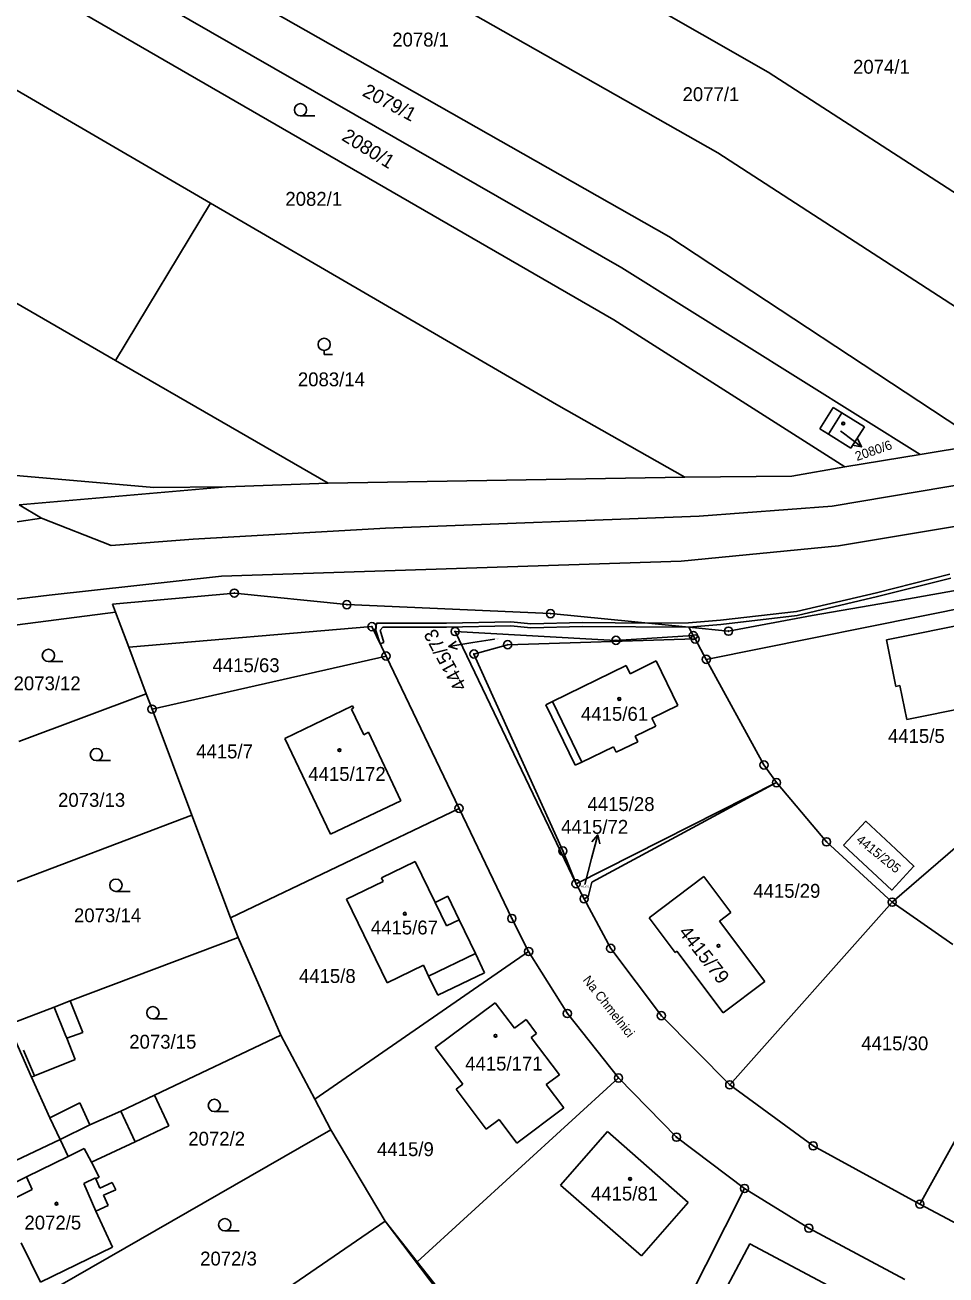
# Model space of a CAD drawing. Extents: x -593183 to -588034, y -1130415 to -1124994.
# Drawn here: x -590218.7 to -590105.9, y -1128475.7 to -1128322.5 of the extents above; entities that cross this region are included whole.
import ezdxf

# ---------------------------------------------------------------- set-up
doc = ezdxf.new("R2010")
doc.units = 0
for name, color, linetype in [('Vrstva 1', 7, 'Continuous'), ('Vrstva 15', 7, 'Continuous'), ('Vrstva 16', 7, 'Continuous'), ('Vrstva 18', 7, 'Continuous'), ('Vrstva 19', 7, 'Continuous'), ('Vrstva 24', 7, 'Continuous'), ('Vrstva 25', 7, 'Continuous'), ('Vrstva 27', 7, 'Continuous'), ('Vrstva 4', 7, 'Continuous')]:
    doc.layers.add(name, color=color, linetype=linetype)

msp = doc.modelspace()

# ---------------------------------------------------------------- linework, layer by layer
at = {"layer": 'Vrstva 1'}
for p, q in [((-590218.14, -1128303.96), (-590139.79, -1128348.45)), ((-590133.81, -1128338.21), (-590193.47, -1128304.27)), ((-590221.34, -1128308.77), (-590145.56, -1128352.29)), ((-590224.97, -1128313.33), (-590146.53, -1128358.67)), ((-590154.86, -1128312.77), (-590127.62, -1128328.33)), ((-590230.9, -1128324.04), (-590195.95, -1128344.37)), ((-590127.62, -1128328.33), (-590068.46, -1128366.62)), ((-590133.81, -1128338.21), (-590082.71, -1128371.33)), ((-590240.14, -1128344.81), (-590207.56, -1128363.63)), ((-590195.95, -1128344.37), (-590207.56, -1128363.63)), ((-590195.95, -1128344.37), (-590153.58, -1128369.02)), ((-590139.79, -1128348.45), (-590101.24, -1128373.87)), ((-590145.56, -1128352.29), (-590109.01, -1128375.16)), ((-590146.53, -1128358.67), (-590118.26, -1128376.68)), ((-590207.56, -1128363.63), (-590181.52, -1128378.67)), ((-590153.58, -1128369.02), (-590137.84, -1128377.91)), ((-590119.67, -1128369.38), (-590121.31, -1128372.01)), ((-590119.67, -1128369.38), (-590118.61, -1128370.04)), ((-590118.61, -1128370.04), (-590115.85, -1128371.76)), ((-590121.31, -1128372.01), (-590120.25, -1128372.67)), ((-590120.25, -1128372.67), (-590117.49, -1128374.39)), ((-590115.85, -1128371.76), (-590117.49, -1128374.39)), ((-590101.24, -1128373.87), (-590109.01, -1128375.16)), ((-590119.81, -1128381.48), (-590084.12, -1128375.46)), ((-590109.01, -1128375.16), (-590118.26, -1128376.68)), ((-590227.88, -1128377.01), (-590202.9, -1128379.18)), ((-590118.26, -1128376.68), (-590124.74, -1128377.82)), ((-590194.04, -1128379.11), (-590219.37, -1128381.33)), ((-590194.04, -1128379.11), (-590202.9, -1128379.18)), ((-590181.52, -1128378.67), (-590194.04, -1128379.11)), ((-590137.84, -1128377.91), (-590181.52, -1128378.67)), ((-590124.74, -1128377.82), (-590137.84, -1128377.91)), ((-590119.01, -1128386.34), (-590084.39, -1128380.57)), ((-590219.37, -1128381.33), (-590216.63, -1128382.97)), ((-590136.08, -1128382.72), (-590119.81, -1128381.48)), ((-590216.63, -1128382.97), (-590260.73, -1128389.36)), ((-590208.11, -1128386.28), (-590216.63, -1128382.97)), ((-590174.52, -1128384.17), (-590136.08, -1128382.72)), ((-590174.52, -1128384.17), (-590198.06, -1128385.53)), ((-590198.06, -1128385.53), (-590208.11, -1128386.28)), ((-590119.01, -1128386.34), (-590138.28, -1128388.22)), ((-590194.61, -1128390.05), (-590138.28, -1128388.22)), ((-590194.61, -1128390.05), (-590215.7, -1128392.37)), ((-590215.7, -1128392.37), (-590255.99, -1128397.33)), ((-590207.94, -1128393.48), (-590193.02, -1128392.13)), ((-590193.02, -1128392.13), (-590179.24, -1128393.54)), ((-590096.12, -1128392.4), (-590135.21, -1128400.25)), ((-590111.61, -1128393.05), (-590102.64, -1128391.43)), ((-590207.57, -1128394.46), (-590230.76, -1128397.47)), ((-590207.94, -1128393.48), (-590207.57, -1128394.46)), ((-590207.57, -1128394.46), (-590205.96, -1128398.76)), ((-590179.24, -1128393.54), (-590154.3, -1128394.64)), ((-590122.26, -1128394.89), (-590111.61, -1128393.05)), ((-590154.3, -1128394.64), (-590137.37, -1128396.31)), ((-590132.5, -1128396.79), (-590122.26, -1128394.89)), ((-590113.13, -1128397.85), (-590099.78, -1128395.18)), ((-590205.96, -1128398.76), (-590176.17, -1128396.24)), ((-590176.17, -1128396.24), (-590174.44, -1128399.84)), ((-590151.17, -1128427.73), (-590165.98, -1128396.83)), ((-590165.98, -1128396.83), (-590149.96, -1128397.72)), ((-590146.28, -1128397.92), (-590136.81, -1128397.33)), ((-590136.81, -1128397.33), (-590137.37, -1128396.31)), ((-590137.37, -1128396.31), (-590132.5, -1128396.79)), ((-590136.58, -1128397.75), (-590136.81, -1128397.33)), ((-590205.96, -1128398.76), (-590203.82, -1128404.45)), ((-590163.67, -1128399.59), (-590159.55, -1128398.45)), ((-590159.55, -1128398.45), (-590136.58, -1128397.75)), ((-590146.28, -1128397.92), (-590149.96, -1128397.72)), ((-590135.21, -1128400.25), (-590136.58, -1128397.75)), ((-590113.13, -1128397.85), (-590111.99, -1128403.58)), ((-590203.1, -1128406.34), (-590174.44, -1128399.84)), ((-590174.44, -1128399.84), (-590165.5, -1128418.5)), ((-590152.78, -1128423.71), (-590163.67, -1128399.59)), ((-590141.34, -1128400.44), (-590144.53, -1128402)), ((-590141.34, -1128400.44), (-590138.69, -1128405.88)), ((-590128.15, -1128413.18), (-590135.21, -1128400.25)), ((-590145.01, -1128401.01), (-590154.05, -1128405.42)), ((-590144.53, -1128402), (-590145.01, -1128401.01)), ((-590111.99, -1128403.58), (-590111.49, -1128403.46)), ((-590111.49, -1128403.46), (-590110.66, -1128407.6)), ((-590219.41, -1128410.32), (-590203.82, -1128404.45)), ((-590203.82, -1128404.45), (-590203.1, -1128406.34)), ((-590112.44, -1128429.98), (-590083.8, -1128405.18)), ((-590203.1, -1128406.34), (-590198.24, -1128419.31)), ((-590178.56, -1128405.95), (-590186.82, -1128409.92)), ((-590178.66, -1128406.33), (-590178.43, -1128406.22)), ((-590177.17, -1128409.47), (-590178.66, -1128406.33)), ((-590178.43, -1128406.22), (-590178.56, -1128405.95)), ((-590154.05, -1128405.42), (-590154.88, -1128405.81)), ((-590154.88, -1128405.81), (-590151.29, -1128413.21)), ((-590141.89, -1128407.45), (-590138.69, -1128405.88)), ((-590110.66, -1128407.6), (-590103.15, -1128406.09)), ((-590141.41, -1128408.42), (-590141.89, -1128407.45)), ((-590176.58, -1128409.18), (-590177.17, -1128409.47)), ((-590176.58, -1128409.18), (-590172.64, -1128417.58)), ((-590143.94, -1128409.65), (-590141.41, -1128408.42)), ((-590143.61, -1128410.33), (-590143.94, -1128409.65)), ((-590186.82, -1128409.92), (-590181.23, -1128421.67)), ((-590150.46, -1128412.82), (-590146.59, -1128410.94)), ((-590146.59, -1128410.94), (-590146.25, -1128411.62)), ((-590146.25, -1128411.62), (-590143.61, -1128410.33)), ((-590151.29, -1128413.21), (-590150.46, -1128412.82)), ((-590128.15, -1128413.18), (-590126.61, -1128415.34)), ((-590126.61, -1128415.34), (-590151.17, -1128427.73)), ((-590149.24, -1128427.54), (-590126.61, -1128415.34)), ((-590126.61, -1128415.34), (-590120.49, -1128422.59)), ((-590165.5, -1128418.5), (-590193.48, -1128431.89)), ((-590172.64, -1128417.58), (-590181.23, -1128421.67)), ((-590165.5, -1128418.5), (-590159.03, -1128431.98)), ((-590225.89, -1128429.82), (-590198.24, -1128419.31)), ((-590198.24, -1128419.31), (-590193.48, -1128431.89)), ((-590120.49, -1128422.59), (-590112.44, -1128429.98)), ((-590174.99, -1128427.02), (-590170.86, -1128425.01)), ((-590170.86, -1128425.01), (-590168.43, -1128430.02)), ((-590151.17, -1128427.73), (-590152.78, -1128423.71)), ((-590179.28, -1128429.62), (-590174.79, -1128427.44)), ((-590174.79, -1128427.44), (-590174.99, -1128427.02)), ((-590150.18, -1128429.58), (-590151.17, -1128427.73)), ((-590149.24, -1128427.54), (-590149.67, -1128429.34)), ((-590135.51, -1128426.86), (-590142.23, -1128431.9)), ((-590132.2, -1128431.25), (-590135.51, -1128426.86)), ((-590174.31, -1128439.86), (-590179.28, -1128429.62)), ((-590168.43, -1128430.02), (-590166.89, -1128429.24)), ((-590166.89, -1128429.24), (-590165.5, -1128432.13)), ((-590149.67, -1128429.34), (-590150.18, -1128429.58)), ((-590146.92, -1128435.65), (-590150.18, -1128429.58)), ((-590132.34, -1128452.36), (-590112.44, -1128429.98)), ((-590112.44, -1128429.98), (-590105, -1128435.17)), ((-590193.48, -1128431.89), (-590192.55, -1128434.33)), ((-590165.5, -1128432.13), (-590163.5, -1128436.29)), ((-590159.03, -1128431.98), (-590156.97, -1128436.03)), ((-590142.23, -1128431.9), (-590139.01, -1128436.14)), ((-590133.6, -1128432.3), (-590132.2, -1128431.25)), ((-590128.03, -1128439.7), (-590133.6, -1128432.3)), ((-590192.55, -1128434.33), (-590213.11, -1128442.07)), ((-590192.55, -1128434.33), (-590187.32, -1128446.27)), ((-590140.72, -1128443.89), (-590146.92, -1128435.65)), ((-590156.97, -1128436.03), (-590183.18, -1128454.13)), ((-590163.5, -1128436.29), (-590162.37, -1128438.63)), ((-590156.97, -1128436.03), (-590152.23, -1128443.62)), ((-590139.01, -1128436.14), (-590138.81, -1128435.99)), ((-590138.81, -1128435.99), (-590133.15, -1128443.55)), ((-590169.86, -1128437.72), (-590174.31, -1128439.86)), ((-590169.22, -1128439.05), (-590169.86, -1128437.72)), ((-590162.37, -1128438.63), (-590168.1, -1128441.37)), ((-590168.1, -1128441.37), (-590169.22, -1128439.05)), ((-590133.15, -1128443.55), (-590128.03, -1128439.7)), ((-590094.64, -1128440.9), (-590109.05, -1128466.97)), ((-590215.07, -1128442.83), (-590220.11, -1128444.77)), ((-590213.11, -1128442.07), (-590215.07, -1128442.83)), ((-590213.11, -1128442.07), (-590211.57, -1128445.94)), ((-590168.41, -1128447.78), (-590161.07, -1128442.32)), ((-590158.71, -1128445.43), (-590161.07, -1128442.32)), ((-590157.29, -1128444.34), (-590158.71, -1128445.43)), ((-590156.03, -1128446.08), (-590157.29, -1128444.34)), ((-590152.23, -1128443.62), (-590145.97, -1128451.52)), ((-590132.34, -1128452.36), (-590140.72, -1128443.89)), ((-590211.57, -1128445.94), (-590213.54, -1128446.66)), ((-590202.79, -1128453.64), (-590187.32, -1128446.27)), ((-590187.32, -1128446.27), (-590183.18, -1128454.13)), ((-590156.66, -1128446.56), (-590156.03, -1128446.08)), ((-590213.54, -1128446.66), (-590212.5, -1128449.25)), ((-590168.41, -1128447.78), (-590165.04, -1128452.29)), ((-590153.2, -1128451.13), (-590156.66, -1128446.56)), ((-590212.5, -1128449.25), (-590217.51, -1128451.26)), ((-590217.87, -1128451.4), (-590217.51, -1128451.26)), ((-590215.63, -1128456.39), (-590217.87, -1128451.4)), ((-590170.62, -1128474.02), (-590145.97, -1128451.52)), ((-590165.85, -1128452.88), (-590165.04, -1128452.29)), ((-590154.84, -1128452.33), (-590153.2, -1128451.13)), ((-590152.66, -1128455.19), (-590154.84, -1128452.33)), ((-590145.97, -1128451.52), (-590138.86, -1128458.77)), ((-590122.12, -1128459.83), (-590132.34, -1128452.36)), ((-590206.94, -1128455.58), (-590202.79, -1128453.64)), ((-590202.79, -1128453.64), (-590201.05, -1128457.39)), ((-590183.18, -1128454.13), (-590181.21, -1128457.89)), ((-590165.85, -1128452.88), (-590162.18, -1128457.79)), ((-590211.96, -1128454.58), (-590215.63, -1128456.39)), ((-590210.7, -1128457.24), (-590211.96, -1128454.58)), ((-590210.7, -1128457.24), (-590206.94, -1128455.58)), ((-590158.42, -1128459.49), (-590152.66, -1128455.19)), ((-590214.36, -1128459.05), (-590210.7, -1128457.24)), ((-590162.18, -1128457.79), (-590160.57, -1128456.6)), ((-590160.57, -1128456.6), (-590158.42, -1128459.49)), ((-590224.94, -1128482.97), (-590181.21, -1128457.89)), ((-590201.05, -1128457.39), (-590205.18, -1128459.33)), ((-590181.21, -1128457.89), (-590174.54, -1128469.04)), ((-590153.07, -1128464.63), (-590147.33, -1128458.07)), ((-590147.33, -1128458.07), (-590137.44, -1128466.78)), ((-590138.86, -1128458.77), (-590130.54, -1128465.05)), ((-590232.75, -1128467.78), (-590214.36, -1128459.05)), ((-590213.38, -1128461.14), (-590214.36, -1128459.05)), ((-590205.18, -1128459.33), (-590210.53, -1128461.84)), ((-590109.05, -1128466.97), (-590122.12, -1128459.83)), ((-590218.46, -1128463.62), (-590213.38, -1128461.14)), ((-590210.53, -1128461.84), (-590209.57, -1128463.68)), ((-590220.19, -1128464.49), (-590218.46, -1128463.62)), ((-590209.98, -1128463.87), (-590209.57, -1128463.68)), ((-590209.98, -1128463.87), (-590209.49, -1128465.02)), ((-590209.49, -1128465.02), (-590207.99, -1128464.31)), ((-590207.99, -1128464.31), (-590207.52, -1128465.22)), ((-590143.16, -1128473.31), (-590153.07, -1128464.63)), ((-590207.52, -1128465.22), (-590209.05, -1128465.87)), ((-590209.05, -1128465.87), (-590208.47, -1128467.12)), ((-590130.54, -1128465.05), (-590145.03, -1128493.7)), ((-590130.54, -1128465.05), (-590122.65, -1128469.92)), ((-590208.47, -1128467.12), (-590209.98, -1128467.82)), ((-590209.98, -1128467.82), (-590207.94, -1128472.26)), ((-590137.44, -1128466.78), (-590143.16, -1128473.31)), ((-590082.14, -1128481.34), (-590109.05, -1128466.97)), ((-590197.49, -1128484.77), (-590174.54, -1128469.04)), ((-590170.62, -1128474.02), (-590174.54, -1128469.04)), ((-590174.54, -1128469.04), (-590166.72, -1128479.4)), ((-590122.65, -1128469.92), (-590110.88, -1128476.2)), ((-590216.76, -1128476.55), (-590219.14, -1128471.71)), ((-590207.94, -1128472.26), (-590216.76, -1128476.55)), ((-590166.61, -1128479.11), (-590170.62, -1128474.02))]:
    msp.add_line(p, q, dxfattribs=at)
for points in [[(-590118.4, -1128422.99), (-590115.68, -1128420.07), (-590111.99, -1128423.5), (-590109.78, -1128425.59), (-590112.5, -1128428.5), (-590118.4, -1128422.99)], [(-590118.35, -1128477.95), (-590120.57, -1128482.15), (-590117.91, -1128483.52), (-590123.13, -1128493.3), (-590133.72, -1128487.65), (-590131.08, -1128482.7), (-590134.65, -1128480.8), (-590129.87, -1128471.84), (-590118.35, -1128477.95)]]:
    msp.add_lwpolyline(points, dxfattribs=at)
at = {"layer": 'Vrstva 16'}
for p, q in [((-590118.76, -1128372.28), (-590118.59, -1128372.41)), ((-590161.17, -1128397.79), (-590163.79, -1128398.2)), ((-590150.08, -1128427.81), (-590149.26, -1128424.65))]:
    msp.add_line(p, q, dxfattribs=at)
at = {"layer": 'Vrstva 24'}
for centre, radius in [((-590193.02, -1128392.13), 0.5), ((-590193.02, -1128392.13), 0.0327), ((-590179.24, -1128393.54), 0.5), ((-590179.24, -1128393.54), 0.0327), ((-590154.3, -1128394.64), 0.5), ((-590176.17, -1128396.24), 0.5), ((-590154.3, -1128394.64), 0.0327), ((-590176.17, -1128396.24), 0.0327), ((-590165.98, -1128396.83), 0.5), ((-590165.98, -1128396.83), 0.0327), ((-590146.28, -1128397.92), 0.5), ((-590136.81, -1128397.33), 0.5), ((-590136.58, -1128397.75), 0.5), ((-590136.81, -1128397.33), 0.0327), ((-590132.5, -1128396.79), 0.5), ((-590132.5, -1128396.79), 0.0327), ((-590159.55, -1128398.45), 0.5), ((-590159.55, -1128398.45), 0.0327), ((-590146.28, -1128397.92), 0.0327), ((-590136.58, -1128397.75), 0.0327), ((-590174.44, -1128399.84), 0.5), ((-590174.44, -1128399.84), 0.0327), ((-590163.67, -1128399.59), 0.5), ((-590163.67, -1128399.59), 0.0327), ((-590135.21, -1128400.25), 0.5), ((-590135.21, -1128400.25), 0.0327), ((-590203.1, -1128406.34), 0.5), ((-590203.1, -1128406.34), 0.0327), ((-590128.15, -1128413.18), 0.5), ((-590128.15, -1128413.18), 0.0327), ((-590126.61, -1128415.34), 0.5), ((-590126.61, -1128415.34), 0.0327), ((-590165.5, -1128418.5), 0.5), ((-590165.5, -1128418.5), 0.0327), ((-590152.78, -1128423.71), 0.5), ((-590120.49, -1128422.59), 0.5), ((-590120.49, -1128422.59), 0.0327), ((-590152.78, -1128423.71), 0.0327), ((-590151.17, -1128427.73), 0.5), ((-590151.17, -1128427.73), 0.0327), ((-590150.18, -1128429.58), 0.5), ((-590150.18, -1128429.58), 0.0327), ((-590112.44, -1128429.98), 0.5), ((-590112.44, -1128429.98), 0.0327), ((-590159.03, -1128431.98), 0.5), ((-590159.03, -1128431.98), 0.0327), ((-590156.97, -1128436.03), 0.5), ((-590146.92, -1128435.65), 0.5), ((-590146.92, -1128435.65), 0.0327), ((-590156.97, -1128436.03), 0.0327), ((-590152.23, -1128443.62), 0.5), ((-590140.72, -1128443.89), 0.5), ((-590152.23, -1128443.62), 0.0327), ((-590140.72, -1128443.89), 0.0327), ((-590145.97, -1128451.52), 0.5), ((-590145.97, -1128451.52), 0.0327), ((-590132.34, -1128452.36), 0.5), ((-590132.34, -1128452.36), 0.0327), ((-590138.86, -1128458.77), 0.5), ((-590138.86, -1128458.77), 0.0327), ((-590122.12, -1128459.83), 0.5), ((-590122.12, -1128459.83), 0.0327), ((-590130.54, -1128465.05), 0.5), ((-590130.54, -1128465.05), 0.0327), ((-590109.05, -1128466.97), 0.5), ((-590109.05, -1128466.97), 0.0327), ((-590122.65, -1128469.92), 0.5), ((-590122.65, -1128469.92), 0.0327)]:
    msp.add_circle(centre, radius, dxfattribs=at)
at = {"layer": 'Vrstva 25'}
for p, q in [((-590183.17, -1128333.68), (-590184.92, -1128333.68)), ((-590182.02, -1128362.41), (-590182.02, -1128362.91)), ((-590182.02, -1128362.91), (-590181, -1128362.91)), ((-590118.59, -1128372.41), (-590116.19, -1128374.21)), ((-590163.79, -1128398.2), (-590166.75, -1128398.66)), ((-590214.04, -1128400.51), (-590215.79, -1128400.51)), ((-590208.17, -1128412.65), (-590209.92, -1128412.65)), ((-590149.26, -1128424.65), (-590148.51, -1128421.75)), ((-590205.77, -1128428.67), (-590207.52, -1128428.67)), ((-590201.24, -1128444.28), (-590202.99, -1128444.28)), ((-590193.72, -1128455.63), (-590195.47, -1128455.63)), ((-590192.44, -1128470.24), (-590194.19, -1128470.24))]:
    msp.add_line(p, q, dxfattribs=at)
for points in [[(-590116.69, -1128373.21), (-590116.19, -1128374.21), (-590117.29, -1128374.01)], [(-590165.69, -1128399), (-590166.75, -1128398.66), (-590165.84, -1128398.01)], [(-590149.24, -1128422.59), (-590148.51, -1128421.75), (-590148.27, -1128422.84)]]:
    msp.add_lwpolyline(points, dxfattribs=at)
for centre, radius in [((-590184.92, -1128332.93), 0.75), ((-590182.02, -1128361.66), 0.75), ((-590118.44, -1128371.36), 0.175), ((-590118.44, -1128371.36), 0.15), ((-590215.79, -1128399.76), 0.75), ((-590145.87, -1128405.1), 0.175), ((-590145.87, -1128405.1), 0.15), ((-590209.92, -1128411.9), 0.75), ((-590180.15, -1128411.37), 0.175), ((-590180.15, -1128411.37), 0.15), ((-590207.52, -1128427.92), 0.75), ((-590172.14, -1128431.4), 0.175), ((-590172.14, -1128431.4), 0.15), ((-590133.72, -1128435.34), 0.175), ((-590133.72, -1128435.34), 0.15), ((-590202.99, -1128443.53), 0.75), ((-590161.03, -1128446.35), 0.175), ((-590161.03, -1128446.35), 0.15), ((-590195.47, -1128454.88), 0.75), ((-590144.55, -1128463.89), 0.175), ((-590144.55, -1128463.89), 0.15), ((-590214.81, -1128466.92), 0.175), ((-590214.81, -1128466.92), 0.15), ((-590194.19, -1128469.49), 0.75)]:
    msp.add_circle(centre, radius, dxfattribs=at)
at = {"layer": 'Vrstva 27'}
for p, q in [((-590114.36, -1128392.08), (-590105.39, -1128389.83)), ((-590105.27, -1128390.31), (-590114.24, -1128392.56)), ((-590124.17, -1128394.37), (-590114.36, -1128392.08)), ((-590114.24, -1128392.56), (-590124.09, -1128394.87)), ((-590133.47, -1128395.46), (-590124.17, -1128394.37)), ((-590175.67, -1128396.72), (-590175.6, -1128395.81)), ((-590175.6, -1128395.81), (-590167.04, -1128395.81)), ((-590167.04, -1128395.81), (-590159.14, -1128395.63)), ((-590159.14, -1128395.63), (-590156.7, -1128395.89)), ((-590156.7, -1128395.89), (-590150.38, -1128395.74)), ((-590150.38, -1128395.74), (-590142.39, -1128395.81)), ((-590142.39, -1128395.81), (-590137.38, -1128395.78)), ((-590137.38, -1128395.78), (-590133.47, -1128395.46)), ((-590133.43, -1128395.96), (-590137.37, -1128396.31)), ((-590124.09, -1128394.87), (-590133.43, -1128395.96)), ((-590175.17, -1128398.33), (-590175.67, -1128396.72)), ((-590174.84, -1128396.31), (-590175.17, -1128396.66)), ((-590175.17, -1128396.66), (-590174.71, -1128398.19)), ((-590167.04, -1128396.31), (-590174.84, -1128396.31)), ((-590159.16, -1128396.13), (-590167.04, -1128396.31)), ((-590156.72, -1128396.39), (-590159.16, -1128396.13)), ((-590150.38, -1128396.24), (-590156.72, -1128396.39)), ((-590137.37, -1128396.31), (-590150.38, -1128396.24)), ((-590174.71, -1128398.19), (-590175.17, -1128398.33))]:
    msp.add_line(p, q, dxfattribs=at)
at = {"layer": 'Vrstva 4'}
for p, q in [((-590118.61, -1128370.04), (-590120.25, -1128372.67)), ((-590154.05, -1128405.42), (-590150.46, -1128412.82)), ((-590167.04, -1128432.88), (-590168.43, -1128430.02)), ((-590165.5, -1128432.13), (-590167.04, -1128432.88)), ((-590163.5, -1128436.29), (-590169.22, -1128439.05)), ((-590213.72, -1128446.2), (-590215.07, -1128442.83)), ((-590220.7, -1128444.99), (-590217.87, -1128451.4)), ((-590213.54, -1128446.66), (-590213.72, -1128446.2)), ((-590217.51, -1128451.26), (-590218.86, -1128448.11)), ((-590205.18, -1128459.33), (-590206.94, -1128455.58)), ((-590215.63, -1128456.39), (-590214.36, -1128459.05)), ((-590211.4, -1128460.17), (-590213.38, -1128461.14)), ((-590210.53, -1128461.84), (-590211.4, -1128460.17)), ((-590217.77, -1128465.19), (-590218.46, -1128463.62)), ((-590211.47, -1128464.43), (-590210.03, -1128463.76)), ((-590211.47, -1128464.43), (-590209.98, -1128467.82)), ((-590210.03, -1128463.76), (-590209.98, -1128463.87)), ((-590219.65, -1128466.12), (-590217.77, -1128465.19))]:
    msp.add_line(p, q, dxfattribs=at)

# ---------------------------------------------------------------- texts
at = {"layer": 'Vrstva 15'}
msp.add_text('Na Chmelnici', height=1.14, rotation=308.1182, dxfattribs=at).set_placement((-590150.4, -1128439.54))
at = {"layer": 'Vrstva 16'}
for s, height, rotation, p in [('2080/6', 1.14, 18.9177, (-590116.76, -1128375.96)), ('4415/73', 1.7, 118.5311, (-590164.48, -1128403.57))]:
    msp.add_text(s, height=height, rotation=rotation, dxfattribs=at).set_placement(p)
msp.add_text('4415/72', height=1.7, dxfattribs=at).set_placement((-590153, -1128421.61))
at = {"layer": 'Vrstva 18'}
for s, height, p in [('2078/1', 1.7, (-590173.68, -1128325.18)), ('2074/1', 1.7, (-590117.24, -1128328.51)), ('2077/1', 1.7, (-590138.12, -1128331.87)), ('2082/1', 1.7, (-590186.77, -1128344.69)), ('2083/14', 1.7, (-590185.24, -1128366.8)), ('4415/73', 0.1, (-590161.17, -1128397.79)), ('4415/63', 1.7, (-590195.69, -1128401.81)), ('2073/12', 1.7, (-590220.06, -1128404.03)), ('4415/5', 1.7, (-590112.96, -1128410.48)), ('4415/7', 1.7, (-590197.7, -1128412.37)), ('2073/13', 1.7, (-590214.61, -1128418.31)), ('4415/28', 1.7, (-590149.77, -1128418.82)), ('4415/72', 0.2, (-590150.6, -1128428.15)), ('4415/29', 1.7, (-590129.46, -1128429.45)), ('2073/14', 1.7, (-590212.66, -1128432.45)), ('4415/8', 1.7, (-590185.11, -1128439.88)), ('2073/15', 1.7, (-590205.89, -1128447.93)), ('4415/30', 1.7, (-590116.24, -1128448.13)), ('2072/2', 1.7, (-590198.66, -1128459.81)), ('4415/9', 1.7, (-590175.54, -1128461.09)), ('2072/3', 1.7, (-590197.21, -1128474.49))]:
    msp.add_text(s, height=height, dxfattribs=at).set_placement(p)
for s, height, rotation, p in [('2079/1', 1.7, 331.8987, (-590177.46, -1128331.15)), ('2080/1', 1.7, 328.2191, (-590179.99, -1128336.57)), ('4415/205', 1.14, 321.2418, (-590116.93, -1128422.53))]:
    msp.add_text(s, height=height, rotation=rotation, dxfattribs=at).set_placement(p)
at = {"layer": 'Vrstva 19'}
for s, height, p in [('2080/6', 0.1, (-590118.76, -1128372.28)), ('4415/61', 1.7, (-590150.56, -1128407.77)), ('4415/172', 1.7, (-590183.96, -1128415.13)), ('4415/67', 1.7, (-590176.3, -1128433.94)), ('4415/171', 1.7, (-590164.75, -1128450.61)), ('4415/81', 1.7, (-590149.34, -1128466.53)), ('2072/5', 1.7, (-590218.73, -1128470.08))]:
    msp.add_text(s, height=height, dxfattribs=at).set_placement(p)
msp.add_text('4415/79', height=1.7, rotation=308.2138, dxfattribs=at).set_placement((-590138.68, -1128433.7))

doc.saveas('drawing.dxf')
